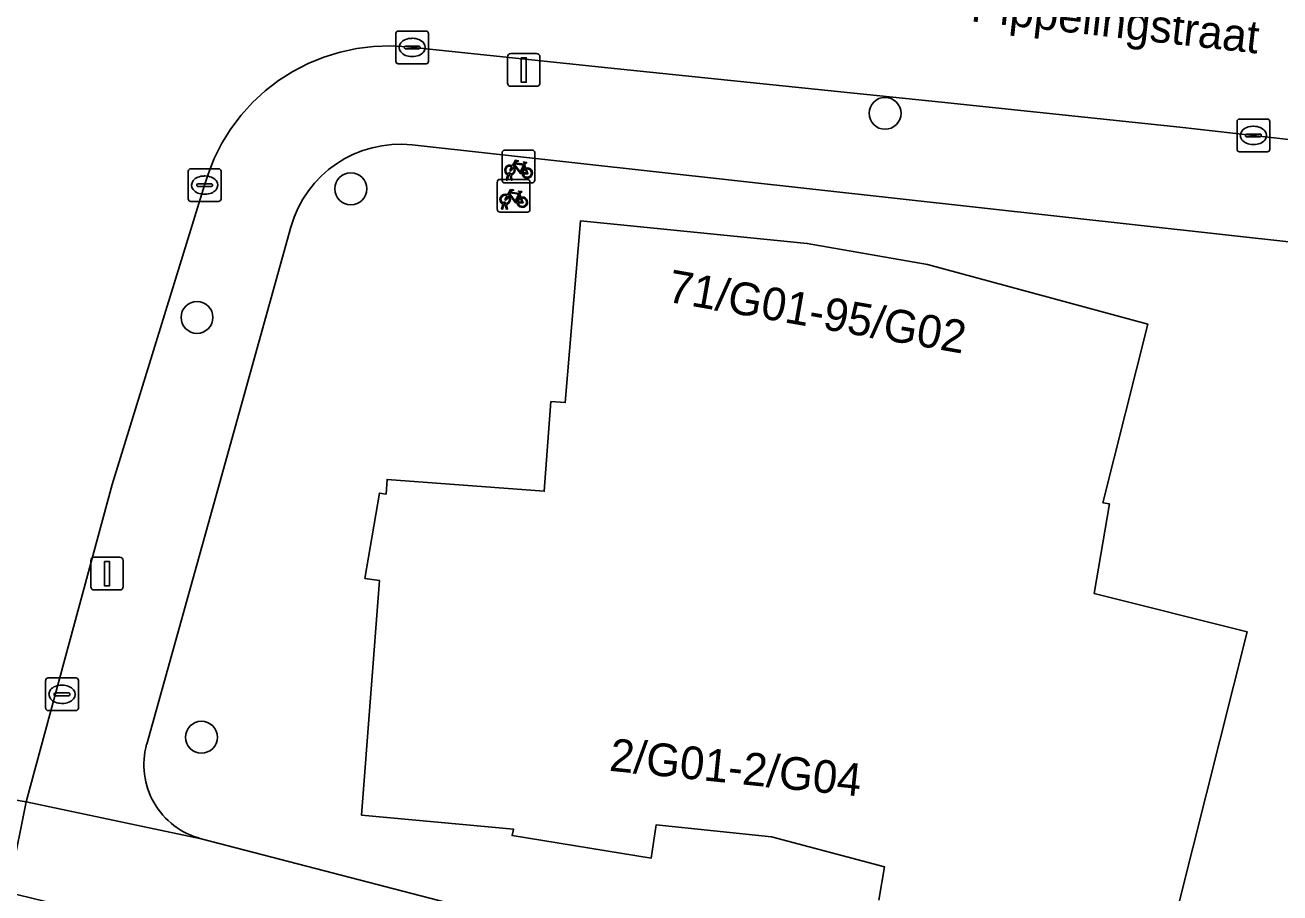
# Model space of a CAD drawing. Extents: x 162026 to 163502, y 387295 to 388169.
# Drawn here: x 162363.17 to 162401.58, y 387815.85 to 387842.41 of the extents above; entities that cross this region are included whole.
import ezdxf

# ---------------------------------------------------------------- set-up
doc = ezdxf.new("R2010")
doc.units = 0
for name, color, linetype in [('IMGEO_Boom', 7, 'Continuous'), ('IMGEO_Erf', 7, 'Continuous'), ('IMGEO_Fietsenrek', 7, 'Continuous'), ('IMGEO_Kolk', 7, 'Continuous'), ('IMGEO_Lichtmast', 7, 'Continuous'), ('IMGEO_Openbare_ruimte_label', 7, 'Continuous'), ('IMGEO_Pand', 7, 'Continuous'), ('IMGEO_Pand_nummerreeks', 7, 'Continuous'), ('IMGEO_Rijbaan_lokaal_open', 7, 'Continuous'), ('IMGEO_Voetpad_open', 7, 'Continuous')]:
    doc.layers.add(name, color=color, linetype=linetype)

msp = doc.modelspace()

# ---------------------------------------------------------------- linework, layer by layer
at = {"layer": 'IMGEO_Boom'}
for centre in [(162389.493, 387839.714), (162373.142, 387837.403), (162368.432, 387833.467), (162368.568, 387820.615)]:
    msp.add_circle(centre, 0.489, dxfattribs=at)
at = {"layer": 'IMGEO_Erf'}
for points in [[(162368.558, 387817.511), (162402.137, 387808.789), (162404.707, 387835.468), (162375.021, 387838.745)], [(162371.305, 387836.232), (162369.065, 387828.195), (162366.892, 387820.401)], [(162389.299, 387815.628), (162389.478, 387816.648), (162386.02, 387817.572), (162382.489, 387817.935), (162382.33, 387816.916), (162378.079, 387817.606), (162378.118, 387817.803), (162373.472, 387818.228), (162374.017, 387825.414), (162373.573, 387825.477), (162374.018, 387828.089), (162374.218, 387828.061), (162374.252, 387828.508), (162379.059, 387828.148), (162379.265, 387830.892), (162379.704, 387830.858), (162380.173, 387836.427), (162387.112, 387835.731), (162390.794, 387835.083), (162397.536, 387833.262), (162396.163, 387827.793), (162396.36, 387827.76), (162395.892, 387825.019), (162400.572, 387823.844), (162398.075, 387813.9)]]:
    msp.add_lwpolyline(points, dxfattribs=at)
for centre, radius, start, end in [((162374.642, 387835.302), 3.464, 83.7181, 164.4201), ((162369.145, 387819.775), 2.339, 164.468, 255.4564)]:
    msp.add_arc(centre, radius, start, end, dxfattribs=at)
at = {"layer": 'IMGEO_Fietsenrek'}
for p, q in [((162377.772, 387837.661), (162377.772, 387838.502)), ((162377.772, 387838.502), (162377.772, 387837.661)), ((162377.847, 387838.586), (162378.688, 387838.586)), ((162378.688, 387838.586), (162377.847, 387838.586)), ((162378.772, 387838.511), (162378.772, 387837.67)), ((162378.772, 387837.67), (162378.772, 387838.511)), ((162378.459, 387838.135), (162378.495, 387838.04)), ((162377.7, 387837.692), (162378.541, 387837.692)), ((162378.541, 387837.692), (162377.7, 387837.692)), ((162377.899, 387837.67), (162377.938, 387837.83)), ((162377.933, 387837.67), (162377.899, 387837.67)), ((162377.968, 387837.818), (162377.933, 387837.67)), ((162378.01, 387837.842), (162378.009, 387837.846)), ((162378.051, 387837.67), (162378.017, 387837.812)), ((162378.041, 387837.853), (162378.042, 387837.846)), ((162378.049, 387837.816), (162378.084, 387837.67)), ((162378.084, 387837.67), (162378.051, 387837.67)), ((162377.625, 387836.767), (162377.625, 387837.608)), ((162377.625, 387837.608), (162377.625, 387836.767)), ((162378.697, 387837.586), (162377.856, 387837.586)), ((162377.856, 387837.586), (162378.697, 387837.586)), ((162378.312, 387837.241), (162378.348, 387837.146)), ((162378.625, 387837.617), (162378.625, 387836.776)), ((162378.625, 387836.776), (162378.625, 387837.617)), ((162377.752, 387836.776), (162377.791, 387836.936)), ((162377.821, 387836.924), (162377.786, 387836.776)), ((162377.863, 387836.948), (162377.862, 387836.952)), ((162377.904, 387836.776), (162377.87, 387836.918)), ((162377.894, 387836.959), (162377.895, 387836.952)), ((162377.902, 387836.922), (162377.937, 387836.776)), ((162378.55, 387836.692), (162377.709, 387836.692)), ((162377.709, 387836.692), (162378.55, 387836.692)), ((162377.786, 387836.776), (162377.752, 387836.776)), ((162377.937, 387836.776), (162377.904, 387836.776))]:
    msp.add_line(p, q, dxfattribs=at)
for points in [[(162378.106, 387838.06), (162378.054, 387837.97), (162378.014, 387837.945), (162378.015, 387837.992), (162378.07, 387838.086)], [(162378.085, 387838.112), (162378.18, 387838.276), (162378.266, 387838.262), (162378.268, 387838.253), (162378.212, 387838.242), (162378.185, 387838.197), (162378.441, 387838.156)], [(162378.381, 387837.868), (162378.331, 387837.868), (162378.14, 387838.119), (162378.121, 387838.087)], [(162378.428, 387838.131), (162378.171, 387838.172), (162378.154, 387838.143), (162378.321, 387837.923), (162378.428, 387838.131)], [(162378.476, 387838.033), (162378.446, 387838.11), (162378.337, 387837.892), (162378.38, 387837.892)], [(162378.506, 387838.012), (162378.561, 387837.867), (162378.411, 387837.867)], [(162378.441, 387838.156), (162378.466, 387838.205), (162378.46, 387838.209), (162378.437, 387838.213), (162378.425, 387838.22), (162378.424, 387838.223), (162378.426, 387838.228), (162378.521, 387838.213), (162378.523, 387838.203), (162378.513, 387838.19), (162378.501, 387838.184), (162378.487, 387838.19), (162378.459, 387838.135)], [(162378.41, 387837.892), (162378.53, 387837.891), (162378.486, 387838.005)], [(162377.938, 387837.218), (162378.033, 387837.382), (162378.119, 387837.368), (162378.121, 387837.359), (162378.065, 387837.348), (162378.038, 387837.303), (162378.294, 387837.262)], [(162378.281, 387837.237), (162378.024, 387837.278), (162378.007, 387837.249), (162378.174, 387837.029), (162378.281, 387837.237)], [(162378.294, 387837.262), (162378.319, 387837.311), (162378.313, 387837.315), (162378.29, 387837.319), (162378.278, 387837.326), (162378.277, 387837.329), (162378.279, 387837.334), (162378.374, 387837.319), (162378.376, 387837.309), (162378.366, 387837.296), (162378.354, 387837.29), (162378.34, 387837.296), (162378.312, 387837.241)], [(162377.959, 387837.166), (162377.907, 387837.076), (162377.867, 387837.051), (162377.868, 387837.098), (162377.923, 387837.192)], [(162378.234, 387836.974), (162378.184, 387836.974), (162377.993, 387837.225), (162377.974, 387837.193)], [(162378.329, 387837.139), (162378.299, 387837.216), (162378.19, 387836.998), (162378.233, 387836.998)], [(162378.263, 387836.998), (162378.383, 387836.997), (162378.339, 387837.111)], [(162378.359, 387837.118), (162378.414, 387836.973), (162378.264, 387836.973)]]:
    msp.add_lwpolyline(points, dxfattribs=at)
for centre, radius, start, end in [((162377.85, 387838.508), 0.0779, 92.4484, 184.2845), ((162377.85, 387838.508), 0.0779, 92.4484, 184.2845), ((162378.694, 387838.508), 0.0779, 2.4484, 94.2845), ((162378.694, 387838.508), 0.0779, 2.4484, 94.2845), ((162378.012, 387837.971), 0.159, 62.6766, 242.1369), ((162378.012, 387837.971), 0.129, 63.3192, 238.903), ((162378.012, 387837.971), 0.129, 283.6043, 43.4302), ((162378.012, 387837.971), 0.159, 283.5766, 46.6042), ((162378.539, 387837.887), 0.159, 113.3408, 178.3217), ((162378.539, 387837.887), 0.159, 187.0065, 105.7708), ((162378.539, 387837.887), 0.129, 188.6715, 104.5883), ((162377.703, 387837.614), 0.0779, 92.4484, 184.2845), ((162377.703, 387837.614), 0.0779, 92.4484, 184.2845), ((162377.85, 387837.664), 0.0779, 182.4484, 274.2845), ((162377.85, 387837.664), 0.0779, 182.4484, 274.2845), ((162377.992, 387837.842), 0.0499, 12.8025, 158.6934), ((162378.012, 387837.971), 0.159, 253.9967, 271.7867), ((162377.992, 387837.842), 0.0174, 12.8025, 163.4502), ((162378.012, 387837.971), 0.129, 253.415, 269.0204), ((162378.539, 387837.887), 0.129, 113.923, 177.9556), ((162378.547, 387837.614), 0.0779, 2.4484, 94.2845), ((162378.547, 387837.614), 0.0779, 2.4484, 94.2845), ((162378.694, 387837.664), 0.0779, 272.4484, 4.2845), ((162378.694, 387837.664), 0.0779, 272.4484, 4.2845), ((162377.865, 387837.077), 0.159, 62.6766, 242.1369), ((162377.865, 387837.077), 0.129, 63.3192, 238.903), ((162377.845, 387836.948), 0.0499, 12.8025, 158.6934), ((162377.865, 387837.077), 0.159, 253.9967, 271.7867), ((162377.845, 387836.948), 0.0174, 12.8025, 163.4502), ((162377.865, 387837.077), 0.129, 253.415, 269.0204), ((162377.865, 387837.077), 0.129, 283.6043, 43.4302), ((162377.865, 387837.077), 0.159, 283.5766, 46.6042), ((162378.392, 387836.993), 0.159, 113.3408, 178.3217), ((162378.392, 387836.993), 0.159, 187.0065, 105.7708), ((162378.392, 387836.993), 0.129, 113.923, 177.9556), ((162378.392, 387836.993), 0.129, 188.6715, 104.5883), ((162377.703, 387836.77), 0.0779, 182.4484, 274.2845), ((162377.703, 387836.77), 0.0779, 182.4484, 274.2845), ((162378.547, 387836.77), 0.0779, 272.4484, 4.2845), ((162378.547, 387836.77), 0.0779, 272.4484, 4.2845)]:
    msp.add_arc(centre, radius, start, end, dxfattribs=at)
at = {"layer": 'IMGEO_Kolk'}
for p, q in [((162374.593, 387842.23), (162375.445, 387842.23)), ((162374.518, 387841.304), (162374.518, 387842.156)), ((162375.006, 387842.01), (162375.031, 387842.01)), ((162375.519, 387842.156), (162375.519, 387841.304)), ((162374.777, 387841.724), (162374.777, 387841.736)), ((162375.215, 387841.687), (162374.817, 387841.687)), ((162374.82, 387841.773), (162375.218, 387841.773)), ((162375.261, 387841.736), (162375.261, 387841.724)), ((162375.445, 387841.23), (162374.593, 387841.23)), ((162375.029, 387841.45), (162375.004, 387841.45)), ((162400.267, 387838.611), (162400.267, 387839.463)), ((162400.342, 387839.537), (162401.194, 387839.537)), ((162400.755, 387839.317), (162400.78, 387839.317)), ((162401.268, 387839.463), (162401.268, 387838.611)), ((162400.526, 387839.031), (162400.526, 387839.043)), ((162400.964, 387838.994), (162400.566, 387838.994)), ((162400.569, 387839.08), (162400.967, 387839.08)), ((162401.01, 387839.043), (162401.01, 387839.031)), ((162401.194, 387838.537), (162400.342, 387838.537)), ((162400.778, 387838.757), (162400.753, 387838.757)), ((162368.241, 387838.016), (162369.093, 387838.016)), ((162368.166, 387837.09), (162368.166, 387837.942)), ((162368.654, 387837.796), (162368.679, 387837.796)), ((162369.167, 387837.942), (162369.167, 387837.09)), ((162368.425, 387837.51), (162368.425, 387837.522)), ((162368.863, 387837.473), (162368.465, 387837.473)), ((162368.468, 387837.559), (162368.866, 387837.559)), ((162368.909, 387837.522), (162368.909, 387837.51)), ((162369.093, 387837.016), (162368.241, 387837.016)), ((162368.677, 387837.236), (162368.652, 387837.236)), ((162363.8, 387821.505), (162363.8, 387822.357)), ((162363.875, 387822.431), (162364.727, 387822.431)), ((162364.801, 387822.357), (162364.801, 387821.505)), ((162364.059, 387821.925), (162364.059, 387821.937)), ((162364.497, 387821.888), (162364.099, 387821.888)), ((162364.102, 387821.974), (162364.5, 387821.974)), ((162364.288, 387822.211), (162364.313, 387822.211)), ((162364.543, 387821.937), (162364.543, 387821.925)), ((162364.311, 387821.651), (162364.286, 387821.651)), ((162364.727, 387821.431), (162363.875, 387821.431))]:
    msp.add_line(p, q, dxfattribs=at)
for points in [[(162374.593, 387842.23), (162375.445, 387842.23)], [(162374.518, 387841.304), (162374.518, 387842.156)], [(162375.519, 387842.156), (162375.519, 387841.304)], [(162375.445, 387841.23), (162374.593, 387841.23)], [(162400.267, 387838.611), (162400.267, 387839.463)], [(162400.342, 387839.537), (162401.194, 387839.537)], [(162401.268, 387839.463), (162401.268, 387838.611)], [(162401.194, 387838.537), (162400.342, 387838.537)], [(162368.241, 387838.016), (162369.093, 387838.016)], [(162368.166, 387837.09), (162368.166, 387837.942)], [(162369.167, 387837.942), (162369.167, 387837.09)], [(162369.093, 387837.016), (162368.241, 387837.016)], [(162363.8, 387821.505), (162363.8, 387822.357)], [(162363.875, 387822.431), (162364.727, 387822.431)], [(162364.801, 387822.357), (162364.801, 387821.505)], [(162364.727, 387821.431), (162363.875, 387821.431)]]:
    msp.add_lwpolyline(points, dxfattribs=at)
for centre, radius, start, end in [((162374.595, 387842.154), 0.0765, 91.552, 178.448), ((162374.595, 387842.154), 0.0765, 91.552, 178.448), ((162375.443, 387842.154), 0.0765, 1.552, 88.448), ((162375.443, 387842.154), 0.0765, 1.552, 88.448), ((162374.817, 387841.733), 0.0403, 85.8775, 175.7526), ((162374.814, 387841.723), 0.0366, 178.938, 274.7102), ((162375.218, 387841.73), 0.043, 264.8664, 352.4533), ((162375.222, 387841.735), 0.0386, 1.7309, 96.639), ((162374.595, 387841.306), 0.0765, 181.552, 268.448), ((162374.595, 387841.306), 0.0765, 181.552, 268.448), ((162375.443, 387841.306), 0.0765, 271.552, 358.448), ((162375.443, 387841.306), 0.0765, 271.552, 358.448), ((162400.344, 387839.461), 0.0765, 91.552, 178.448), ((162400.344, 387839.461), 0.0765, 91.552, 178.448), ((162401.192, 387839.461), 0.0765, 1.552, 88.448), ((162401.192, 387839.461), 0.0765, 1.552, 88.448), ((162400.566, 387839.04), 0.0403, 85.8775, 175.7526), ((162400.563, 387839.03), 0.0366, 178.938, 274.7102), ((162400.967, 387839.037), 0.043, 264.8664, 352.4533), ((162400.971, 387839.042), 0.0386, 1.7309, 96.639), ((162400.344, 387838.613), 0.0765, 181.552, 268.448), ((162400.344, 387838.613), 0.0765, 181.552, 268.448), ((162401.192, 387838.613), 0.0765, 271.552, 358.448), ((162401.192, 387838.613), 0.0765, 271.552, 358.448), ((162368.243, 387837.94), 0.0765, 91.552, 178.448), ((162368.243, 387837.94), 0.0765, 91.552, 178.448), ((162369.091, 387837.94), 0.0765, 1.552, 88.448), ((162369.091, 387837.94), 0.0765, 1.552, 88.448), ((162368.465, 387837.519), 0.0403, 85.8775, 175.7526), ((162368.462, 387837.509), 0.0366, 178.938, 274.7102), ((162368.866, 387837.516), 0.043, 264.8664, 352.4533), ((162368.87, 387837.521), 0.0386, 1.7309, 96.639), ((162368.243, 387837.092), 0.0765, 181.552, 268.448), ((162368.243, 387837.092), 0.0765, 181.552, 268.448), ((162369.091, 387837.092), 0.0765, 271.552, 358.448), ((162369.091, 387837.092), 0.0765, 271.552, 358.448), ((162363.877, 387822.355), 0.0765, 91.552, 178.448), ((162363.877, 387822.355), 0.0765, 91.552, 178.448), ((162364.725, 387822.355), 0.0765, 1.552, 88.448), ((162364.725, 387822.355), 0.0765, 1.552, 88.448), ((162364.099, 387821.934), 0.0403, 85.8775, 175.7526), ((162364.096, 387821.924), 0.0366, 178.938, 274.7102), ((162364.5, 387821.931), 0.043, 264.8664, 352.4533), ((162364.504, 387821.936), 0.0386, 1.7309, 96.639), ((162363.877, 387821.507), 0.0765, 181.552, 268.448), ((162363.877, 387821.507), 0.0765, 181.552, 268.448), ((162364.725, 387821.507), 0.0765, 271.552, 358.448), ((162364.725, 387821.507), 0.0765, 271.552, 358.448)]:
    msp.add_arc(centre, radius, start, end, dxfattribs=at)
for centre, major_axis, ratio, start_param, end_param in [((162375.005, 387841.73), (-0.387, 0.002), 0.722429, 4.712389, 7.853982), ((162375.03, 387841.73), (-0.39, 0.002), 0.717154, 1.570796, 4.712389), ((162400.754, 387839.037), (-0.387, 0.002), 0.722429, 4.712389, 7.853982), ((162400.779, 387839.037), (-0.39, 0.002), 0.717154, 1.570796, 4.712389), ((162368.653, 387837.516), (-0.387, 0.002), 0.722429, 4.712389, 7.853982), ((162368.678, 387837.516), (-0.39, 0.002), 0.717154, 1.570796, 4.712389), ((162364.287, 387821.931), (-0.387, 0.002), 0.722429, 4.712389, 7.853982), ((162364.312, 387821.931), (-0.39, 0.002), 0.717154, 1.570796, 4.712389)]:
    msp.add_ellipse(centre, major_axis=major_axis, ratio=ratio, start_param=start_param, end_param=end_param, dxfattribs=at)
at = {"layer": 'IMGEO_Lichtmast'}
for p, q in [((162378.039, 387841.541), (162378.829, 387841.541)), ((162378.829, 387841.541), (162378.039, 387841.541)), ((162377.939, 387840.641), (162377.939, 387841.441)), ((162377.939, 387841.441), (162377.939, 387840.641)), ((162378.929, 387841.441), (162378.929, 387840.641)), ((162378.929, 387840.641), (162378.929, 387841.441)), ((162378.829, 387840.541), (162378.039, 387840.541)), ((162378.039, 387840.541), (162378.829, 387840.541)), ((162365.283, 387826.124), (162366.073, 387826.124)), ((162366.073, 387826.124), (162365.283, 387826.124)), ((162365.183, 387825.224), (162365.183, 387826.024)), ((162365.183, 387826.024), (162365.183, 387825.224)), ((162366.173, 387826.024), (162366.173, 387825.224)), ((162366.173, 387825.224), (162366.173, 387826.024)), ((162366.073, 387825.124), (162365.283, 387825.124)), ((162365.283, 387825.124), (162366.073, 387825.124))]:
    msp.add_line(p, q, dxfattribs=at)
for points in [[(162378.359, 387841.416), (162378.509, 387841.416), (162378.509, 387840.666), (162378.359, 387840.666), (162378.359, 387841.416)], [(162365.603, 387825.999), (162365.753, 387825.999), (162365.753, 387825.249), (162365.603, 387825.249), (162365.603, 387825.999)]]:
    msp.add_lwpolyline(points, dxfattribs=at)
for centre, start, end in [((162378.039, 387841.441), 90, 180), ((162378.039, 387841.441), 90, 180), ((162378.829, 387841.441), 0, 90), ((162378.829, 387841.441), 360, 90), ((162378.039, 387840.641), 180, 270), ((162378.039, 387840.641), 180, 270), ((162378.829, 387840.641), 270, 0), ((162378.829, 387840.641), 270, 0), ((162365.283, 387826.024), 90, 180), ((162365.283, 387826.024), 90, 180), ((162366.073, 387826.024), 0, 90), ((162366.073, 387826.024), 360, 90), ((162365.283, 387825.224), 180, 270), ((162365.283, 387825.224), 180, 270), ((162366.073, 387825.224), 270, 0), ((162366.073, 387825.224), 270, 0)]:
    msp.add_arc(centre, 0.1, start, end, dxfattribs=at)
at = {"layer": 'IMGEO_Pand'}
msp.add_lwpolyline([(162398.075, 387813.9), (162400.572, 387823.844), (162395.892, 387825.019), (162396.36, 387827.76), (162396.163, 387827.793), (162397.536, 387833.262), (162390.794, 387835.083), (162387.112, 387835.731), (162380.173, 387836.427), (162379.704, 387830.858), (162379.265, 387830.892), (162379.059, 387828.148), (162374.252, 387828.508), (162374.218, 387828.061), (162374.018, 387828.089), (162373.573, 387825.477), (162374.017, 387825.414), (162373.472, 387818.228), (162378.118, 387817.803), (162378.079, 387817.606), (162382.33, 387816.916), (162382.489, 387817.935), (162386.02, 387817.572), (162389.478, 387816.648), (162389.299, 387815.628)], dxfattribs=at)
at = {"layer": 'IMGEO_Rijbaan_lokaal_open'}
msp.add_lwpolyline([(162356.187, 387819.834), (162363.204, 387818.638), (162365.839, 387828.357), (162368.666, 387837.52), (162368.769, 387837.85), (162368.961, 387838.334), (162369.195, 387838.8), (162369.47, 387839.242), (162369.784, 387839.658), (162370.133, 387840.045), (162370.515, 387840.399), (162370.928, 387840.717), (162371.367, 387840.997), (162371.83, 387841.237), (162372.312, 387841.435), (162372.81, 387841.588), (162373.32, 387841.697), (162373.837, 387841.759), (162374.358, 387841.775), (162374.878, 387841.745), (162381.011, 387841.11), (162387.737, 387840.414), (162391.223, 387840.053), (162398.516, 387839.292), (162405.005, 387838.558)], dxfattribs=at)
at = {"layer": 'IMGEO_Voetpad_open'}
for points in [[(162405.005, 387838.558), (162398.516, 387839.292), (162391.223, 387840.053), (162387.737, 387840.414), (162381.011, 387841.11), (162374.878, 387841.745), (162374.358, 387841.775), (162373.837, 387841.759), (162373.32, 387841.697), (162372.81, 387841.588), (162372.312, 387841.435), (162371.83, 387841.237), (162371.367, 387840.997), (162370.928, 387840.717), (162370.515, 387840.399), (162370.133, 387840.045), (162369.784, 387839.658), (162369.47, 387839.242), (162369.195, 387838.8), (162368.961, 387838.334), (162368.769, 387837.85), (162368.666, 387837.52), (162365.839, 387828.357), (162363.204, 387818.638), (162368.558, 387817.511)], [(162375.021, 387838.745), (162404.707, 387835.468), (162405.768, 387838.551)], [(162366.892, 387820.401), (162369.065, 387828.195), (162371.305, 387836.232)], [(162368.558, 387817.511), (162363.204, 387818.638), (162362.748, 387816.353), (162362.667, 387815.86), (162363.334, 387815.705), (162367.97, 387814.57), (162373.697, 387813.078), (162377.782, 387812.01), (162381.46, 387811.044), (162387.179, 387809.517), (162392.118, 387808.232), (162395.53, 387807.317), (162419.595, 387800.972), (162435.475, 387796.8)], [(162434.881, 387800.428), (162432.983, 387800.848), (162432.182, 387800.973), (162422.662, 387803.435), (162411.012, 387806.488), (162409.719, 387806.82), (162402.137, 387808.789), (162368.558, 387817.511)]]:
    msp.add_lwpolyline(points, dxfattribs=at)
msp.add_lwpolyline([(162363.204, 387818.638), (162356.187, 387819.834), (162355.751, 387817.498), (162362.748, 387816.353)], close=True, dxfattribs=at)
for centre, radius, start, end in [((162374.642, 387835.302), 3.464, 83.7181, 164.4201), ((162369.145, 387819.775), 2.339, 164.468, 255.4564)]:
    msp.add_arc(centre, radius, start, end, dxfattribs=at)

# ---------------------------------------------------------------- texts
at = {"layer": 'IMGEO_Openbare_ruimte_label'}
msp.add_text('Pippelingstraat', height=1, rotation=353.5713, dxfattribs=at).set_placement((162392.093, 387842.534))
at = {"layer": 'IMGEO_Pand_nummerreeks'}
for s, rotation, p in [('71/G01-95/G02', 350.0187, (162382.793, 387833.953)), ('2/G01-2/G04', 354.1304, (162381.029, 387819.593))]:
    msp.add_text(s, height=1, rotation=rotation, dxfattribs=at).set_placement(p)

doc.saveas('drawing.dxf')
